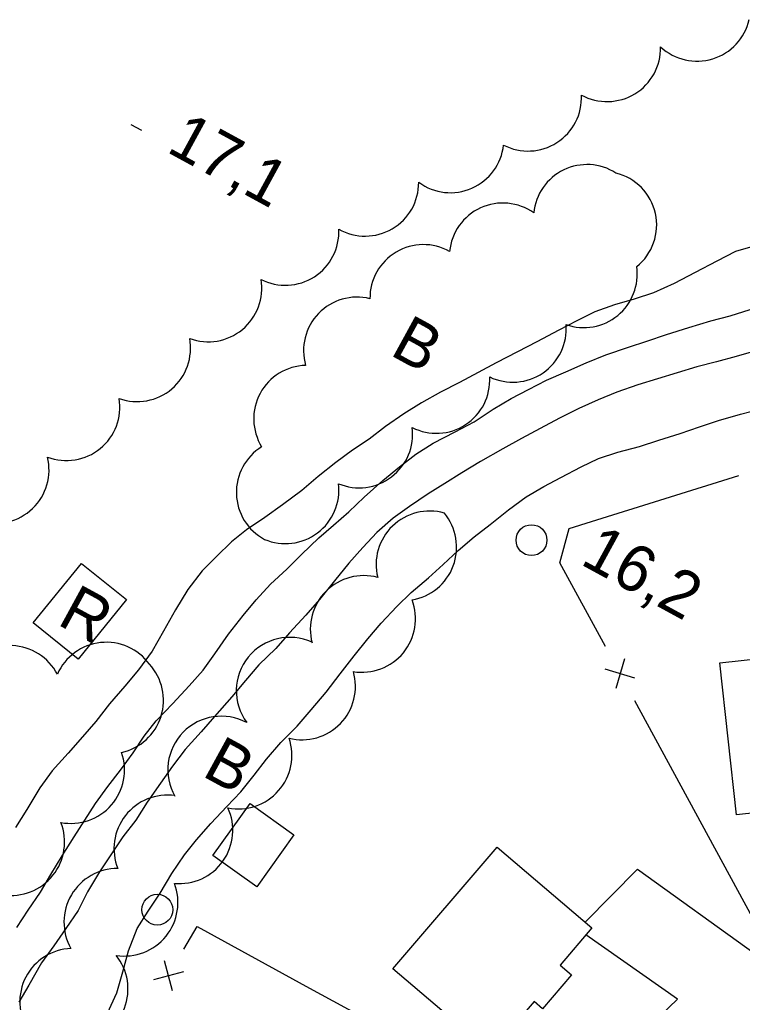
# Model space of a CAD drawing. Extents: x 219136 to 222520, y 5421589 to 5424530.
# Drawn here: x 220439.8 to 220486.7, y 5424061.3 to 5424125 of the extents above; entities that cross this region are included whole.
import ezdxf

# ---------------------------------------------------------------- set-up
doc = ezdxf.new("R2010")
doc.units = 0
for name, color, linetype in [('Level 19', 7, 'Continuous'), ('Level 2', 7, 'Continuous'), ('Level 21', 7, 'Continuous'), ('Level 3', 7, 'Continuous'), ('Level 31', 7, 'Continuous'), ('Level 36', 7, 'Continuous'), ('Level 37', 7, 'Continuous'), ('Level 4', 7, 'Continuous'), ('Level 44', 7, 'Continuous')]:
    doc.layers.add(name, color=color, linetype=linetype)

msp = doc.modelspace()

# ---------------------------------------------------------------- linework, layer by layer
at = {"layer": 'Level 19'}
for points in [[(220476.48, 5424066.51), (220479.86, 5424069.94), (220487.5, 5424064.45), (220488.59, 5424064.17)], [(220482.45, 5424061.53), (220476.53, 5424065.7)]]:
    msp.add_lwpolyline(points, dxfattribs=at)
at = {"layer": 'Level 2'}
for points in [[(220487.65, 5424110.37), (220486.22, 5424109.97), (220485, 5424109.34), (220483.61, 5424108.61), (220482.25, 5424107.9), (220480.91, 5424107.3), (220479.66, 5424106.89), (220478.37, 5424106.51), (220477.11, 5424106.06), (220475.94, 5424105.48), (220474.78, 5424104.87), (220473.35, 5424104.12), (220472.1, 5424103.47), (220470.72, 5424102.75), (220469.54, 5424102.13)], [(220469.54, 5424102.13), (220468.33, 5424101.49), (220467.1, 5424100.85), (220465.87, 5424100.17), (220464.74, 5424099.46), (220463.55, 5424098.62), (220462.48, 5424097.8), (220461.41, 5424097.1), (220460.32, 5424096.29), (220459.18, 5424095.38), (220458.12, 5424094.48), (220456.88, 5424093.55), (220455.72, 5424092.74), (220454.55, 5424091.93), (220453.57, 5424091.15), (220452.59, 5424090.21), (220451.67, 5424089.27), (220450.75, 5424088.06), (220449.95, 5424086.74), (220449.17, 5424085.36), (220448.43, 5424084.08), (220447.55, 5424082.87), (220446.65, 5424081.8), (220445.67, 5424080.65), (220444.78, 5424079.51), (220443.91, 5424078.51), (220442.98, 5424077.47), (220441.95, 5424076.31), (220441.16, 5424075.21), (220440.31, 5424073.81), (220439.57, 5424072.65)], [(220445.53, 5424060.61), (220446.14, 5424061.94), (220446.53, 5424063.3), (220446.89, 5424064.65), (220447.46, 5424066.09), (220448.18, 5424067.23), (220448.94, 5424068.38), (220449.71, 5424069.67), (220450.52, 5424070.87), (220451.31, 5424071.85), (220452.24, 5424072.91), (220453.26, 5424074.01), (220454.18, 5424074.96), (220455.04, 5424076.03), (220455.84, 5424077.08), (220456.77, 5424078.15), (220457.82, 5424079.21), (220458.74, 5424080.28), (220459.7, 5424081.41), (220460.61, 5424082.6), (220461.52, 5424083.77), (220462.41, 5424084.88), (220463.26, 5424085.89), (220464.27, 5424086.96), (220465.21, 5424087.87), (220466.32, 5424088.83), (220467.28, 5424089.69), (220468.25, 5424090.59), (220469.29, 5424091.48), (220470.32, 5424092.29), (220471.51, 5424093.22), (220472.65, 5424094.07), (220473.8, 5424094.75), (220474.91, 5424095.33), (220476.21, 5424096.01), (220477.35, 5424096.55), (220478.6, 5424096.97), (220479.99, 5424097.34), (220481.25, 5424097.74), (220482.63, 5424098.18), (220483.89, 5424098.6), (220485.11, 5424099.01), (220486.55, 5424099.42), (220487.87, 5424099.78)]]:
    msp.add_lwpolyline(points, dxfattribs=at)
at = {"layer": 'Level 21'}
msp.add_lwpolyline([(220482.45, 5424061.53), (220479.2, 5424058.39), (220477, 5424055.31), (220475.23, 5424052.42)], dxfattribs=at)
at = {"layer": 'Level 3'}
msp.add_line((220447.04, 5424118.21), (220447.73, 5424117.83), dxfattribs=at)
at = {"layer": 'Level 31'}
for points in [[(220440.73, 5424085.9), (220443.85, 5424089.76), (220446.76, 5424087.41), (220443.64, 5424083.55)], [(220485.2, 5424083.31), (220496.83, 5424084.59), (220497.92, 5424074.75), (220486.29, 5424073.46)], [(220457.61, 5424072.17), (220455.2, 5424068.81), (220452.37, 5424070.84), (220454.78, 5424074.2)], [(220464.03, 5424063.49), (220470.77, 5424071.38), (220476.91, 5424066.14), (220474.85, 5424063.73), (220475.6, 5424063.09), (220473.72, 5424060.9), (220473.17, 5424061.37), (220470.36, 5424058.08)]]:
    msp.add_lwpolyline(points, close=True, dxfattribs=at)
at = {"layer": 'Level 36'}
for centre in [(220473.004, 5424091.267), (220448.764, 5424067.317)]:
    msp.add_circle(centre, 1, dxfattribs=at)
at = {"layer": 'Level 37'}
for p, q in [((220479.02, 5424083.58), (220478.46, 5424081.66)), ((220479.7, 5424082.33), (220477.78, 5424082.9)), ((220449.74, 5424062.06), (220449.23, 5424064)), ((220450.45, 5424063.29), (220448.52, 5424062.77))]:
    msp.add_line(p, q, dxfattribs=at)
for points in [[(220476.89, 5424092.48), (220486.44, 5424095.45)], [(220477.79, 5424084.37), (220474.84, 5424089.8), (220475.44, 5424092.03), (220476.89, 5424092.48)], [(220484.46, 5424072.07), (220479.69, 5424080.86)], [(220490.28, 5424065.29), (220488.27, 5424065.06), (220484.46, 5424072.07)], [(220450.49, 5424064.76), (220451.34, 5424066.22), (220458.63, 5424062.24)], [(220458.63, 5424062.24), (220467.41, 5424057.45)]]:
    msp.add_lwpolyline(points, dxfattribs=at)
at = {"layer": 'Level 4'}
for points in [[(220471.68, 5424100.44), (220472.8, 5424101.03), (220473.97, 5424101.63), (220475.23, 5424102.18), (220476.55, 5424102.75), (220477.82, 5424103.27), (220479.28, 5424103.77), (220480.48, 5424104.17), (220481.74, 5424104.59), (220483.19, 5424105.05), (220484.61, 5424105.47), (220485.87, 5424105.81), (220487.16, 5424106.21)], [(220487.68, 5424103.57), (220486.25, 5424103.16), (220484.98, 5424102.82), (220483.71, 5424102.5), (220482.43, 5424102.11), (220481.17, 5424101.72), (220479.9, 5424101.34), (220478.53, 5424100.85), (220477.32, 5424100.35), (220476.06, 5424099.79)], [(220439.67, 5424066.17), (220440.4, 5424067.28), (220441.19, 5424068.45), (220441.86, 5424069.59), (220442.61, 5424070.8), (220443.37, 5424072.04), (220444.06, 5424073.11), (220444.75, 5424074.2), (220445.55, 5424075.31), (220446.39, 5424076.37), (220447.2, 5424077.49), (220447.92, 5424078.57), (220448.7, 5424079.55), (220449.77, 5424080.67), (220450.83, 5424081.82), (220451.73, 5424082.83), (220452.49, 5424083.89), (220453.38, 5424085.18), (220454.33, 5424086.38), (220455.17, 5424087.4), (220456.1, 5424088.41), (220457.16, 5424089.39), (220458.11, 5424090.34), (220459.23, 5424091.41), (220460.18, 5424092.24), (220461.16, 5424093.11), (220462.16, 5424094.05), (220463.37, 5424095.12), (220464.45, 5424096.02), (220465.52, 5424096.83), (220466.64, 5424097.54), (220468.06, 5424098.29), (220469.28, 5424098.94), (220470.52, 5424099.76), (220471.68, 5424100.44)], [(220476.06, 5424099.79), (220474.82, 5424099.16), (220473.56, 5424098.49), (220472.35, 5424097.86), (220471.14, 5424097.19), (220469.69, 5424096.36), (220468.5, 5424095.63), (220467.39, 5424094.93), (220466.31, 5424094.26), (220465.09, 5424093.44), (220464.04, 5424092.68), (220462.98, 5424091.77), (220462.07, 5424090.79), (220461.18, 5424089.77), (220460.24, 5424088.63), (220459.28, 5424087.42), (220458.38, 5424086.41), (220457.33, 5424085.27), (220456.44, 5424084.25), (220455.35, 5424083.18), (220454.48, 5424082.18), (220453.59, 5424081.12), (220452.46, 5424079.84), (220451.6, 5424078.85), (220450.56, 5424077.71), (220449.74, 5424076.63), (220448.96, 5424075.52), (220448.1, 5424074.29), (220447.37, 5424073.11), (220446.53, 5424072.04), (220445.8, 5424070.94), (220445.01, 5424069.78), (220444.24, 5424068.47)], [(220444.24, 5424068.47), (220443.64, 5424067.27), (220442.83, 5424066.11), (220442.06, 5424064.98), (220441.26, 5424063.88), (220440.44, 5424062.42), (220439.79, 5424061.33)]]:
    msp.add_lwpolyline(points, dxfattribs=at)
at = {"layer": 'Level 44'}
for centre, start, end in [((220483.722, 5424125.766), 227.11048, 347.11048), ((220477.901, 5424123.149), 241.30741, 1.30741), ((220472.778, 5424119.944), 242.7575, 2.7575), ((220467.749, 5424117.245), 233.69383, 353.69383), ((220476.6, 5424112.14), 57.27966, 174.52006), ((220477.647, 5424111.69), 308.78099, 76.20405), ((220462.234, 5424114.432), 240.3427, 0.3427), ((220471.145, 5424109.647), 54.59344, 174.59344), ((220457.06, 5424111.247), 242.89082, 2.89082), ((220466, 5424106.953), 60.68284, 180.68284), ((220476.387, 5424108.504), 250.74424, 8.0519), ((220452.066, 5424107.584), 249.62735, 9.62735), ((220461.7, 5424103.55), 76.03143, 196.03143), ((220471.79, 5424104.966), 244.436, 4.436), ((220447.454, 5424103.708), 250.46254, 10.46254), ((220458.471, 5424099.131), 91.66383, 211.66383), ((220466.837, 5424101.652), 243.12003, 3.12003), ((220442.876, 5424099.887), 249.24142, 9.24142), ((220461.835, 5424098.12), 247.34489, 7.34489), ((220457.346, 5424094.367), 121.75211, 241.75211), ((220438.286, 5424095.817), 253.87289, 13.87289), ((220457.062, 5424094.503), 246.96421, 6.96421), ((220466.4, 5424089.685), 73.96517, 193.96517), ((220464.687, 5424090.807), 279.59376, 39.59376), ((220462.139, 5424085.504), 74.95066, 194.95066), ((220462.023, 5424086.169), 260.66131, 20.66131), ((220439.225, 5424080.968), 27.72802, 147.72802), ((220445.461, 5424081.182), 36.19985, 156.19985), ((220457.343, 5424081.501), 65.24919, 216.53799), ((220445.701, 5424080.889), 282.46237, 42.46237), ((220458.133, 5424081.792), 256.06634, 16.06634), ((220452.91, 5424076.393), 61.55039, 209.73381), ((220454.018, 5424077.317), 258.72487, 18.72487), ((220443.175, 5424076.374), 259.08856, 19.08856), ((220449.421, 5424071.279), 81.94861, 201.94861), ((220450.192, 5424072.474), 264.67233, 24.67233), ((220439.294, 5424071.708), 261.41201, 21.41201), ((220446.182, 5424066.52), 89.57211, 209.57211), ((220446.638, 5424067.781), 261.03944, 21.03944), ((220443.319, 5424061.35), 92.48562, 212.48562), ((220443.401, 5424062.186), 278.87119, 38.87119)]:
    msp.add_arc(centre, 3.464, start, end, dxfattribs=at)

# ---------------------------------------------------------------- texts
at = {"layer": 'Level 3'}
for s, p in [('17,1', (220449.28, 5424116.47)), ('16,2', (220476.08, 5424089.75))]:
    msp.add_text(s, height=3, rotation=331.383, dxfattribs=at).set_placement(p)
at = {"layer": 'Level 31'}
msp.add_text('R', height=3, rotation=331.355, dxfattribs=at).set_placement((220442.2, 5424085.85))
at = {"layer": 'Level 44'}
for p in [(220463.75, 5424103.31), (220451.58, 5424076.03)]:
    msp.add_text('B', height=3, rotation=331.35475, dxfattribs=at).set_placement(p)

doc.saveas('drawing.dxf')
